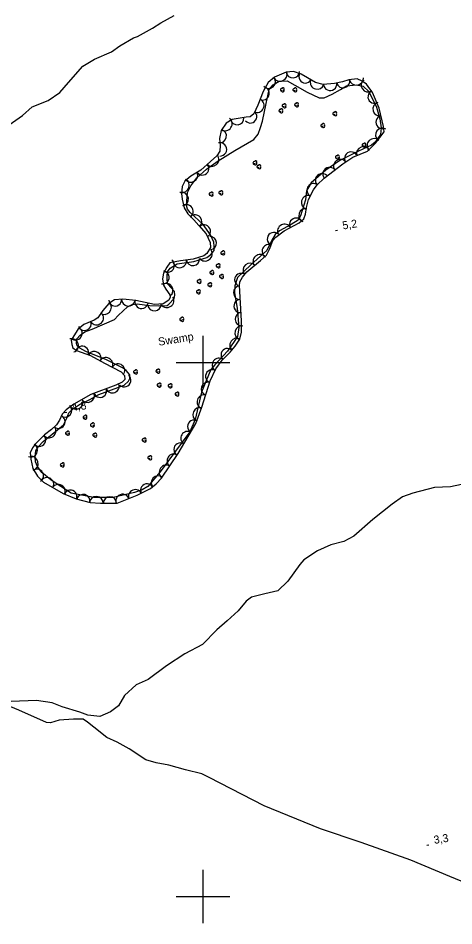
# Model space of a CAD drawing. Extents: x 643342 to 646936, y 5873857 to 5876103.
# Drawn here: x 645130.8 to 645293.9, y 5874989 to 5875329 of the extents above; entities that cross this region are included whole.
import ezdxf

# ---------------------------------------------------------------- set-up
doc = ezdxf.new("R2010")
doc.units = 0
for name, color, linetype in [('Niveau 2', 7, 'Continuous'), ('Niveau 22', 7, 'Continuous'), ('Niveau 3', 7, 'Continuous'), ('Niveau 44', 7, 'Continuous'), ('Niveau 61', 7, 'Continuous'), ('Niveau 7', 7, 'Continuous')]:
    doc.layers.add(name, color=color, linetype=linetype)

msp = doc.modelspace()

# ---------------------------------------------------------------- linework, layer by layer
at = {"layer": 'Niveau 2'}
for points in [[(645126.21, 5875288.24), (645132.44, 5875292.58), (645136.08, 5875295.85), (645142.08, 5875298.22), (645146.38, 5875301.14), (645149.68, 5875304.92), (645154.99, 5875311.04), (645159.38, 5875313.68), (645165.81, 5875316.44), (645168.83, 5875318.66), (645173.95, 5875321.65), (645175.54, 5875322.21), (645181.11, 5875325.3), (645184.27, 5875327.23), (645189.17, 5875330.09)], [(645296.73, 5875154.3), (645292.65, 5875153.5), (645286.6, 5875153.28), (645278.49, 5875151.05), (645274.69, 5875149.75), (645270.85, 5875146.92), (645263.52, 5875141.23), (645256.41, 5875134.97), (645252.73, 5875132.98), (645247.86, 5875131.69), (645242.85, 5875129.51), (645237.71, 5875126.09), (645236.22, 5875124.36), (645231.74, 5875118.1), (645228.02, 5875114.57), (645223.14, 5875113.41), (645218.1, 5875112.16), (645216.18, 5875110.69), (645213.22, 5875107.05), (645209.05, 5875103.24), (645205.13, 5875099.86), (645199.86, 5875094.47), (645193.14, 5875090.95), (645186.39, 5875086.42), (645179.45, 5875081.28), (645174.94, 5875079.32), (645170.66, 5875075.26), (645168.36, 5875071.45), (645165.33, 5875069.16), (645161.38, 5875067.48), (645156.87, 5875067.94), (645153.84, 5875069.12)], [(645153.84, 5875069.12), (645147.33, 5875071.04), (645143.5, 5875072.51), (645137.73, 5875073.38), (645128.24, 5875073.06)]]:
    msp.add_lwpolyline(points, dxfattribs=at)
at = {"layer": 'Niveau 22'}
for points in [[(645202.37, 5875044.62), (645199.52, 5875045.95), (645193.43, 5875047.41), (645187.22, 5875049.15), (645182.45, 5875050.03), (645178.63, 5875051.19), (645172.32, 5875055.37), (645167.82, 5875057.84), (645164.05, 5875059.58), (645159.14, 5875063.39), (645156.73, 5875065.34), (645155.17, 5875066.49), (645151.55, 5875066.48), (645146.21, 5875066.05), (645142.96, 5875065.1), (645141.39, 5875065.17), (645131.03, 5875069.79), (645104.11, 5875080.89)], [(645603.81, 5874883.86), (645574.47, 5874897.74), (645517.58, 5874918.6), (645500.14, 5874925.89), (645484.76, 5874931.99), (645475.39, 5874936.46), (645463.73, 5874942.3), (645460.49, 5874943.58), (645456.16, 5874943.99), (645448.77, 5874945.7), (645434.83, 5874950.95), (645421.06, 5874956.4), (645400.15, 5874965.16), (645382.17, 5874971.82), (645362.77, 5874978.95), (645345.98, 5874985.51), (645327.34, 5874993.09), (645292.44, 5875007.54), (645277.84, 5875013.59), (645259.27, 5875020.3), (645243.98, 5875025.32), (645222.92, 5875033.97), (645202.37, 5875044.62)]]:
    msp.add_lwpolyline(points, dxfattribs=at)
at = {"layer": 'Niveau 3'}
for p, q in [((645249.56, 5875249.46), (645250.35, 5875249.58)), ((645148.2, 5875181.32), (645148.99, 5875181.45)), ((645283.74, 5875019.29), (645284.53, 5875019.41))]:
    msp.add_line(p, q, dxfattribs=at)
at = {"layer": 'Niveau 44'}
for points in [[(645245.4, 5875269.09), (645252.38, 5875274.53), (645256.08, 5875276.98), (645261.56, 5875279.19), (645264.63, 5875282.17), (645267.79, 5875286.52), (645267.63, 5875288.46), (645265.9, 5875295.34), (645263.46, 5875301.18), (645261.25, 5875304.32), (645259.6, 5875305.45), (645257.67, 5875306.36), (645254.58, 5875305.92), (645252.2, 5875305.23), (645249.22, 5875304.6), (645244.96, 5875304.25), (645242.16, 5875305), (645239.09, 5875306.7), (645236.74, 5875308.06), (645233.92, 5875309), (645231.11, 5875308.77), (645226.77, 5875306.95), (645224.4, 5875304.91), (645222.53, 5875301.54), (645220.51, 5875296.4), (645219.01, 5875293.25), (645217.65, 5875292.07), (645216.1, 5875291.94), (645210.89, 5875291.13), (645208.67, 5875289.68), (645206.85, 5875286.9), (645206.2, 5875284.02), (645206.43, 5875281.3), (645206.3, 5875279.25), (645205.18, 5875277.5), (645202.81, 5875275.35), (645199.17, 5875272.13), (645195.46, 5875269.87), (645193.17, 5875267.93), (645192.26, 5875266.01), (645191.89, 5875263.34), (645192.16, 5875261.22), (645193.01, 5875257.97), (645194.37, 5875255.74), (645196.6, 5875253.49), (645198.43, 5875251.4), (645201.23, 5875248.31), (645202.67, 5875245.01), (645202.83, 5875243.08), (645201.44, 5875240.92), (645200.25, 5875240.04), (645196.35, 5875238.74), (645191.61, 5875238.16), (645187.58, 5875237.34), (645186.44, 5875235.79), (645185.16, 5875233.54), (645184.85, 5875231.37), (645185.23, 5875229.06), (645186.14, 5875227.57), (645187.58, 5875225.45), (645187.66, 5875224.48), (645187.16, 5875223.46), (645185.03, 5875222.02), (645181.83, 5875221.76), (645174.88, 5875223.24)], [(645147.6, 5875150.97), (645152.55, 5875149.04), (645157.74, 5875147.61), (645161.57, 5875147.33), (645167.82, 5875147.36), (645175.38, 5875150.32), (645180.35, 5875152.87), (645182.45, 5875154.6), (645184.43, 5875156.71), (645190.7, 5875165.91), (645197.3, 5875177.18), (645199.53, 5875183.31), (645202.73, 5875193.13), (645204.79, 5875197.69), (645207.16, 5875200.91), (645210.14, 5875203.88), (645212.1, 5875206.19), (645213.74, 5875208.76), (645214.4, 5875211.45), (645214.45, 5875215.65), (645213.66, 5875228.85), (645213.74, 5875230.22), (645214.77, 5875231.96), (645216.45, 5875234.05), (645221.48, 5875238.26), (645223.75, 5875240.3), (645225.01, 5875242.75), (645226.13, 5875245.76), (645227.3, 5875247.03), (645230.42, 5875249.43), (645236.03, 5875252.42), (645237.77, 5875253.83), (645238.31, 5875255.63), (645238.69, 5875258.1), (645239.52, 5875261.1), (645241.37, 5875264.76), (645242.77, 5875266.63), (645245.4, 5875269.09)], [(645174.88, 5875223.24), (645169.95, 5875223.81), (645166.84, 5875223.55), (645164.71, 5875222.21), (645162.48, 5875219.59), (645160.57, 5875216.8), (645159.27, 5875215.91), (645155.4, 5875214.33), (645153.12, 5875212.39), (645151.65, 5875210.02), (645150.71, 5875208.39), (645150.85, 5875206.74), (645151.24, 5875205.5), (645152.59, 5875204.54), (645157.92, 5875202.64), (645163.13, 5875199.75), (645169.35, 5875196.55), (645170.63, 5875195.19), (645170.75, 5875193.74), (645169.77, 5875192.68), (645167.42, 5875191.51), (645158.03, 5875188.11), (645151.6, 5875184.47), (645148.74, 5875182.38), (645147.22, 5875180.69), (645146.23, 5875178.47), (645145.2, 5875176.72), (645143.3, 5875174.91), (645140.63, 5875172.94), (645137.29, 5875169.64), (645136.15, 5875168.08), (645135.33, 5875166.16), (645135.52, 5875163.84), (645136.29, 5875160.39), (645137.99, 5875157.5), (645140.33, 5875155.16), (645147.6, 5875150.97)]]:
    msp.add_lwpolyline(points, dxfattribs=at)
for centre, start, end in [((645229.47, 5875302.18), 44.1154, 269.804), ((645229.92, 5875302.44), 282.2692, 149.7263), ((645234.16, 5875302.17), 44.1154, 269.804), ((645234.61, 5875302.43), 282.2692, 149.7263), ((645229.92, 5875301.92), 166.9369, 29.6212), ((645234.61, 5875301.91), 166.9369, 29.6212), ((645230.16, 5875296.19), 44.1154, 269.804), ((645230.61, 5875295.93), 166.9369, 29.6212), ((645230.61, 5875296.45), 282.2692, 149.7263), ((645234.81, 5875296.57), 44.1154, 269.804), ((645235.26, 5875296.31), 166.9369, 29.6212), ((645235.26, 5875296.83), 282.2692, 149.7263), ((645228.94, 5875294.34), 44.1154, 269.804), ((645229.39, 5875294.08), 166.9369, 29.6212), ((645229.39, 5875294.6), 282.2692, 149.7263), ((645249.13, 5875293.26), 44.1154, 269.804), ((645249.58, 5875293), 166.9369, 29.6212), ((645249.58, 5875293.52), 282.2692, 149.7263), ((645244.62, 5875288.8), 44.1154, 269.804), ((645245.07, 5875289.06), 282.2692, 149.7263), ((645245.07, 5875288.54), 166.9369, 29.6212), ((645260.48, 5875281.75), 282.2692, 149.7263), ((645260.03, 5875281.49), 44.1154, 269.804), ((645260.48, 5875281.23), 166.9369, 29.6212), ((645219.22, 5875274.82), 44.1154, 269.804), ((645219.67, 5875275.08), 282.2692, 149.7263), ((645250.08, 5875276.96), 44.1154, 269.804), ((645250.53, 5875276.7), 166.9369, 29.6212), ((645250.53, 5875277.22), 282.2692, 149.7263), ((645219.67, 5875274.56), 166.9369, 29.6212), ((645220.71, 5875273.38), 44.1154, 269.804), ((645221.16, 5875273.12), 166.9369, 29.6212), ((645221.16, 5875273.64), 282.2692, 149.7263), ((645202.8, 5875263.14), 44.1154, 269.804), ((645203.25, 5875262.88), 166.9369, 29.6212), ((645203.25, 5875263.4), 282.2692, 149.7263), ((645206.47, 5875263.63), 44.1154, 269.804), ((645206.92, 5875263.37), 166.9369, 29.6212), ((645206.92, 5875263.89), 282.2692, 149.7263), ((645207.17, 5875241.1), 44.1154, 269.804), ((645207.62, 5875241.36), 282.2692, 149.7263), ((645207.62, 5875240.84), 166.9369, 29.6212), ((645203.54, 5875234), 282.2692, 149.7263), ((645205.42, 5875236.27), 44.1154, 269.804), ((645205.87, 5875236.01), 166.9369, 29.6212), ((645205.87, 5875236.53), 282.2692, 149.7263), ((645198.74, 5875230.69), 282.2692, 149.7263), ((645203.09, 5875233.74), 44.1154, 269.804), ((645203.54, 5875233.48), 166.9369, 29.6212), ((645206.72, 5875232.29), 44.1154, 269.804), ((645207.17, 5875232.03), 166.9369, 29.6212), ((645207.17, 5875232.55), 282.2692, 149.7263), ((645198.29, 5875230.43), 44.1154, 269.804), ((645198.74, 5875230.17), 166.9369, 29.6212), ((645202.29, 5875229.19), 44.1154, 269.804), ((645202.74, 5875228.93), 166.9369, 29.6212), ((645202.74, 5875229.45), 282.2692, 149.7263), ((645198.03, 5875226.51), 44.1154, 269.804), ((645198.48, 5875226.25), 166.9369, 29.6212), ((645198.48, 5875226.77), 282.2692, 149.7263), ((645191.82, 5875216.24), 44.1154, 269.804), ((645192.27, 5875215.98), 166.9369, 29.6212), ((645192.27, 5875216.5), 282.2692, 149.7263), ((645174.97, 5875196.77), 282.2692, 149.7263), ((645182.89, 5875196.8), 44.1154, 269.804), ((645183.34, 5875197.06), 282.2692, 149.7263), ((645174.52, 5875196.51), 44.1154, 269.804), ((645174.97, 5875196.25), 166.9369, 29.6212), ((645183.34, 5875196.54), 166.9369, 29.6212), ((645183.32, 5875191.57), 44.1154, 269.804), ((645183.77, 5875191.31), 166.9369, 29.6212), ((645183.77, 5875191.83), 282.2692, 149.7263), ((645187.44, 5875191.32), 44.1154, 269.804), ((645187.89, 5875191.06), 166.9369, 29.6212), ((645187.89, 5875191.58), 282.2692, 149.7263), ((645190.04, 5875188.22), 44.1154, 269.804), ((645190.49, 5875187.96), 166.9369, 29.6212), ((645190.49, 5875188.48), 282.2692, 149.7263), ((645156.04, 5875179.8), 282.2692, 149.7263), ((645155.59, 5875179.54), 44.1154, 269.804), ((645156.04, 5875179.28), 166.9369, 29.6212), ((645158.37, 5875176.65), 44.1154, 269.804), ((645158.82, 5875176.91), 282.2692, 149.7263), ((645149.06, 5875173.55), 44.1154, 269.804), ((645149.51, 5875173.29), 166.9369, 29.6212), ((645149.51, 5875173.81), 282.2692, 149.7263), ((645158.82, 5875176.39), 166.9369, 29.6212), ((645159.27, 5875172.82), 44.1154, 269.804), ((645159.72, 5875173.08), 282.2692, 149.7263), ((645159.72, 5875172.56), 166.9369, 29.6212), ((645177.76, 5875171.02), 44.1154, 269.804), ((645178.21, 5875170.76), 166.9369, 29.6212), ((645178.21, 5875171.28), 282.2692, 149.7263), ((645179.87, 5875164.36), 44.1154, 269.804), ((645180.32, 5875164.1), 166.9369, 29.6212), ((645180.32, 5875164.62), 282.2692, 149.7263), ((645147.1, 5875161.68), 44.1154, 269.804), ((645147.55, 5875161.42), 166.9369, 29.6212), ((645147.55, 5875161.94), 282.2692, 149.7263)]:
    msp.add_arc(centre, 0.523, start, end, dxfattribs=at)
for centre, major_axis, ratio, start_param, end_param in [((645224.69, 5875305.17), (1.87, 1.62), 0.970147, 3.141593, 6.283185), ((645228.92, 5875307.86), (2.4, 1), 0.925819, 3.141593, 6.283185), ((645233.68, 5875308.94), (2.49, 0.15), 0.919919, 3.141593, 6.283185), ((645238.32, 5875307.18), (-1.24, -2.09), 0.997449, 4.712389, 7.853982), ((645252.49, 5875305.33), (2.38, 0.68), 0.970147, 3.141593, 6.283185), ((645257.45, 5875306.34), (2.57, 0.37), 0.925819, 3.141593, 6.283185), ((645222.31, 5875300.85), (2.34, -0.87), 0.99999, 4.712389, 7.853982), ((645242.7, 5875304.89), (2.46, -0.68), 0.952628, 3.141593, 6.283185), ((645247.61, 5875304.43), (0.25, -2.49), 0.99999, 4.712389, 7.853982), ((645261.56, 5875303.81), (1.4, -2.07), 0.919919, 3.141593, 6.283185), ((645264.17, 5875299.56), (-2.25, -0.91), 0.997449, 4.712389, 7.853982), ((645220.4, 5875296.24), (1.12, 2.29), 0.952628, 3.141593, 6.283185), ((645266.03, 5875294.94), (0.6, -2.48), 0.952628, 3.141593, 6.283185), ((645217.72, 5875292.18), (1.57, -1.85), 0.997449, 4.712389, 7.853982), ((645267.18, 5875290.08), (-2.41, -0.66), 0.99999, 4.712389, 7.853982), ((645208.46, 5875289.37), (1.42, 2.17), 0.925819, 3.141593, 6.283185), ((645212.8, 5875291.38), (2.48, 0.34), 0.919919, 3.141593, 6.283185), ((645206.38, 5875284.83), (0.54, 2.41), 0.970147, 3.141593, 6.283185), ((645267.01, 5875285.43), (-1.45, -2), 0.970147, 3.141593, 6.283185), ((645206.38, 5875279.89), (2.5, -0.1), 0.99999, 4.712389, 7.853982), ((645263.9, 5875281.44), (-1.87, -1.81), 0.925819, 3.141593, 6.283185), ((645255.42, 5875276.5), (-1.32, 2.04), 0.997449, 4.712389, 7.853982), ((645259.97, 5875278.59), (-2.34, -0.89), 0.919919, 3.141593, 6.283185), ((645203.48, 5875276), (1.9, 1.69), 0.952628, 3.141593, 6.283185), ((645251.33, 5875273.68), (-2.02, -1.55), 0.952628, 3.141593, 6.283185), ((645199.76, 5875272.69), (1.59, -1.84), 0.997449, 4.712389, 7.853982), ((645247.35, 5875270.66), (-1.58, 1.94), 0.99999, 4.712389, 7.853982), ((645192.39, 5875266.3), (1.12, 2.35), 0.925819, 3.141593, 6.283185), ((645195.6, 5875269.91), (2.16, 1.25), 0.919919, 3.141593, 6.283185), ((645244.55, 5875268.35), (-1.74, 1.79), 0.99999, 4.712389, 7.853982), ((645241.31, 5875264.62), (-1.11, -2.21), 0.970147, 3.141593, 6.283185), ((645192.14, 5875261.3), (-0.31, 2.45), 0.970147, 3.141593, 6.283185), ((645239.23, 5875260.01), (-0.69, -2.5), 0.925819, 3.141593, 6.283185), ((645193.85, 5875256.68), (2.11, 1.34), 0.99999, 4.712389, 7.853982), ((645197.07, 5875252.9), (-1.66, 1.93), 0.952628, 3.141593, 6.283185), ((645238.14, 5875255.2), (-0.76, -2.38), 0.919919, 3.141593, 6.283185), ((645200.38, 5875249.19), (1.82, 1.61), 0.997449, 4.712389, 7.853982), ((645230.45, 5875249.41), (-2.26, -1.18), 0.952628, 3.141593, 6.283185), ((645234.84, 5875251.75), (-1.12, 2.16), 0.997449, 4.712389, 7.853982), ((645226.56, 5875246.29), (-1.87, 1.66), 0.99999, 4.712389, 7.853982), ((645202.73, 5875244.82), (-0.15, 2.49), 0.919919, 3.141593, 6.283185), ((645200.92, 5875240.54), (2.1, 1.54), 0.925819, 3.141593, 6.283185), ((645224.53, 5875241.79), (-1.14, -2.2), 0.970147, 3.141593, 6.283185), ((645186.84, 5875236.39), (1.53, 2.04), 0.952628, 3.141593, 6.283185), ((645191.31, 5875238.06), (0.55, -2.44), 0.99999, 4.712389, 7.853982), ((645196.23, 5875238.74), (2.46, 0.3), 0.970147, 3.141593, 6.283185), ((645221.22, 5875238.04), (-1.99, -1.67), 0.925819, 3.141593, 6.283185), ((645217.4, 5875234.9), (-1.95, -1.57), 0.919919, 3.141593, 6.283185), ((645184.89, 5875231.9), (2.4, -0.37), 0.997449, 4.712389, 7.853982), ((645214.26, 5875231.02), (-2.08, 1.26), 0.997449, 4.712389, 7.853982), ((645186.4, 5875227.26), (-1.36, 2.1), 0.919919, 3.141593, 6.283185), ((645213.85, 5875226.21), (0.13, -2.55), 0.952628, 3.141593, 6.283185), ((645186.59, 5875223.09), (2.15, 1.46), 0.925819, 3.141593, 6.283185), ((645163.3, 5875220.49), (1.66, 1.87), 0.919919, 3.141593, 6.283185), ((645167.12, 5875223.61), (0.17, -2.42), 0.997449, 4.712389, 7.853982), ((645172.07, 5875223.59), (2.53, -0.32), 0.952628, 3.141593, 6.283185), ((645176.99, 5875222.74), (-0.47, -2.45), 0.99999, 4.712389, 7.853982), ((645181.86, 5875221.77), (2.47, 0.2), 0.970147, 3.141593, 6.283185), ((645214.07, 5875221.22), (-2.49, -0.2), 0.99999, 4.712389, 7.853982), ((645160.28, 5875216.61), (2.14, 1.47), 0.925819, 3.141593, 6.283185), ((645214.42, 5875216.26), (0.15, -2.47), 0.970147, 3.141593, 6.283185), ((645155.71, 5875214.46), (2.29, 0.94), 0.970147, 3.141593, 6.283185), ((645152.29, 5875210.97), (2.15, -1.27), 0.99999, 4.712389, 7.853982), ((645214.35, 5875211.2), (-0.62, -2.52), 0.925819, 3.141593, 6.283185), ((645150.91, 5875206.43), (-0.75, 2.44), 0.952628, 3.141593, 6.283185), ((645212.4, 5875206.73), (-1.39, -2.08), 0.919919, 3.141593, 6.283185), ((645154.77, 5875203.72), (0.84, 2.28), 0.997449, 4.712389, 7.853982), ((645159.42, 5875201.85), (-2.16, 1.25), 0.919919, 3.141593, 6.283185), ((645209.19, 5875202.88), (-1.7, 1.74), 0.997449, 4.712389, 7.853982), ((645163.74, 5875199.43), (-2.31, 1.19), 0.925819, 3.141593, 6.283185), ((645205.92, 5875199.16), (-1.53, -2.04), 0.952628, 3.141593, 6.283185), ((645168.25, 5875197.11), (-2.2, 1.13), 0.970147, 3.141593, 6.283185), ((645203.46, 5875194.84), (-2.3, 0.99), 0.99999, 4.712389, 7.853982), ((645170.51, 5875193.41), (1.86, -1.67), 0.99999, 4.712389, 7.853982), ((645166.15, 5875191.09), (2.4, 0.84), 0.952628, 3.141593, 6.283185), ((645201.77, 5875190.17), (-0.77, -2.35), 0.970147, 3.141593, 6.283185), ((645156.88, 5875187.41), (2.2, 1.19), 0.919919, 3.141593, 6.283185), ((645161.48, 5875189.4), (0.8, -2.29), 0.997449, 4.712389, 7.853982), ((645200.2, 5875185.35), (-0.8, -2.47), 0.925819, 3.141593, 6.283185), ((645148.45, 5875182.06), (1.66, 1.84), 0.970147, 3.141593, 6.283185), ((645152.55, 5875185.02), (2.26, 1.28), 0.925819, 3.141593, 6.283185), ((645198.53, 5875180.69), (-0.9, -2.33), 0.919919, 3.141593, 6.283185), ((645145.91, 5875177.85), (2.18, -1.23), 0.99999, 4.712389, 7.853982), ((645196.67, 5875176.04), (-2.08, 1.25), 0.997449, 4.712389, 7.853982), ((645142.45, 5875174.32), (2.06, 1.5), 0.952628, 3.141593, 6.283185), ((645194.16, 5875171.75), (-1.31, -2.19), 0.952628, 3.141593, 6.283185), ((645138.69, 5875171.07), (1.69, -1.75), 0.997449, 4.712389, 7.853982), ((645191.57, 5875167.47), (-2.18, 1.22), 0.99999, 4.712389, 7.853982), ((645135.76, 5875167.06), (1.03, 2.28), 0.919919, 3.141593, 6.283185), ((645135.86, 5875162.26), (-0.57, 2.54), 0.925819, 3.141593, 6.283185), ((645188.92, 5875163.28), (-1.39, -2.04), 0.970147, 3.141593, 6.283185), ((645137.88, 5875157.67), (-1.26, 2.13), 0.970147, 3.141593, 6.283185), ((645186.06, 5875159.09), (-1.46, -2.15), 0.925819, 3.141593, 6.283185), ((645141.62, 5875154.47), (1.2, 2.19), 0.99999, 4.712389, 7.853982), ((645182.99, 5875155.23), (-1.74, -1.79), 0.919919, 3.141593, 6.283185), ((645145.91, 5875151.91), (-2.2, 1.29), 0.952628, 3.141593, 6.283185), ((645179.06, 5875152.17), (-1.09, 2.17), 0.997449, 4.712389, 7.853982), ((645150.42, 5875149.83), (0.91, 2.25), 0.997449, 4.712389, 7.853982), ((645155.21, 5875148.35), (-2.4, 0.71), 0.919919, 3.141593, 6.283185), ((645160.05, 5875147.43), (-2.59, 0.18), 0.925819, 3.141593, 6.283185), ((645165.12, 5875147.34), (-2.47, -0.01), 0.970147, 3.141593, 6.283185), ((645169.91, 5875148.22), (-0.96, 2.31), 0.99999, 4.712389, 7.853982), ((645174.6, 5875149.97), (-2.38, -0.91), 0.952628, 3.141593, 6.283185)]:
    msp.add_ellipse(centre, major_axis=major_axis, ratio=ratio, start_param=start_param, end_param=end_param, dxfattribs=at)
at = {"layer": 'Niveau 61'}
for points in [[(645200, 5875210), (645200, 5875200), (645200, 5875190)], [(645190, 5875200), (645200, 5875200), (645210, 5875200)], [(645200, 5875010), (645200, 5875000), (645200, 5874990)], [(645190, 5875000), (645200, 5875000), (645210, 5875000)]]:
    msp.add_lwpolyline(points, dxfattribs=at)
at = {"layer": 'Niveau 7'}
for points in [[(645202.88, 5875240.52), (645204.13, 5875241.99), (645204.19, 5875243.65), (645204.07, 5875245.11), (645202.76, 5875247.93), (645200.11, 5875251.71), (645195.25, 5875256.2), (645194.26, 5875257.48), (645194, 5875258.34), (645193.92, 5875260.48), (645194.24, 5875263.73), (645195.4, 5875266.26), (645197.69, 5875269.28), (645201.33, 5875272.5), (645205.67, 5875275.59), (645211.89, 5875279.51), (645219.08, 5875283.62), (645220.67, 5875285.6), (645221.54, 5875288.11), (645222.33, 5875290.42), (645223.64, 5875297.06), (645224.77, 5875302.33), (645226.29, 5875304.11), (645228.52, 5875305.46), (645231.45, 5875305.51), (645234.4, 5875303.99), (645239.02, 5875301.35), (645243.49, 5875299.18), (645245.34, 5875299.23), (645248.36, 5875300.55), (645251.44, 5875302.36), (645253.77, 5875303.73), (645257.45, 5875304.03), (645259.94, 5875303.55), (645262.05, 5875301.57), (645264.97, 5875295.76), (645266.21, 5875291.38), (645266.68, 5875288), (645266.41, 5875285.44), (645264.49, 5875282.65), (645263.02, 5875281.45), (645258.22, 5875279.21), (645251.28, 5875275.71), (645246.01, 5875272.06), (645240.44, 5875267.31), (645238.73, 5875264.34), (645238.32, 5875260.99), (645236.47, 5875254.98), (645235.63, 5875253.35), (645233.02, 5875251.77), (645228.63, 5875249.36), (645226.98, 5875248.06), (645225.62, 5875245.6), (645223.95, 5875242.05), (645217.85, 5875236.67), (645212.97, 5875231.88), (645211.96, 5875228.78), (645211.78, 5875226.13), (645212.84, 5875220.36), (645213.43, 5875213.19), (645212.93, 5875209.73), (645211.62, 5875207.86), (645209.18, 5875204.25), (645204.42, 5875199.17), (645202.89, 5875197.46)], [(645202.89, 5875197.46), (645199.39, 5875188.88), (645197.1, 5875178.73), (645195.04, 5875174.07), (645183.95, 5875159.1), (645179.41, 5875153.65), (645177.27, 5875152.3), (645174.41, 5875151.39), (645166.36, 5875149.46), (645159.13, 5875149.45), (645150.69, 5875151.11), (645145.02, 5875154.75), (645143.06, 5875156.05), (645139.61, 5875158.8), (645138.05, 5875161.11), (645137.32, 5875162.81), (645137.17, 5875164.65), (645137.47, 5875167.02), (645138.41, 5875168.56), (645140.12, 5875170.46), (645145.53, 5875174.81), (645147.72, 5875176.75), (645149.08, 5875179.2), (645149.79, 5875181.21), (645151.15, 5875182.59), (645153.75, 5875184.27), (645157.59, 5875186.25), (645161.06, 5875188.09), (645170.45, 5875191.5), (645172.08, 5875193.09), (645172.58, 5875194.11), (645172.58, 5875195.38), (645171.27, 5875197.03), (645170.12, 5875197.91), (645163.91, 5875201.02), (645156.12, 5875204.19), (645153.88, 5875205.37), (645152.92, 5875206.27), (645152.65, 5875207.22), (645152.81, 5875208.9), (645154.06, 5875210.27), (645155.82, 5875211.49), (645158.57, 5875212.49), (645166.87, 5875216.2), (645168.21, 5875217.67), (645170.12, 5875219.39), (645171.76, 5875220.89), (645173.44, 5875221.81), (645175.38, 5875221.97), (645180.02, 5875221.37), (645183.16, 5875221.24), (645186.57, 5875221.42), (645187.21, 5875221.86), (645189.18, 5875224.07), (645189.48, 5875225.27), (645189.27, 5875226.62), (645186.89, 5875229.35), (645186.57, 5875230.89), (645186.55, 5875232.35), (645186.71, 5875234.02), (645187.67, 5875235.37), (645190.28, 5875236.95), (645196.55, 5875237.85), (645201.41, 5875239.42), (645202.88, 5875240.52)]]:
    msp.add_lwpolyline(points, dxfattribs=at)

# ---------------------------------------------------------------- texts
at = {"layer": 'Niveau 3'}
for s, p in [('5,2  ', (645252.41, 5875249.87)), ('4,8  ', (645151.05, 5875181.73)), ('3,3  ', (645286.59, 5875019.7))]:
    msp.add_text(s, height=3, rotation=8.9405, dxfattribs=at).set_placement(p)
at = {"layer": 'Niveau 7'}
msp.add_text('Swamp', height=3, rotation=9.0243, dxfattribs=at).set_placement((645183.46, 5875206.3))

doc.saveas('drawing.dxf')
